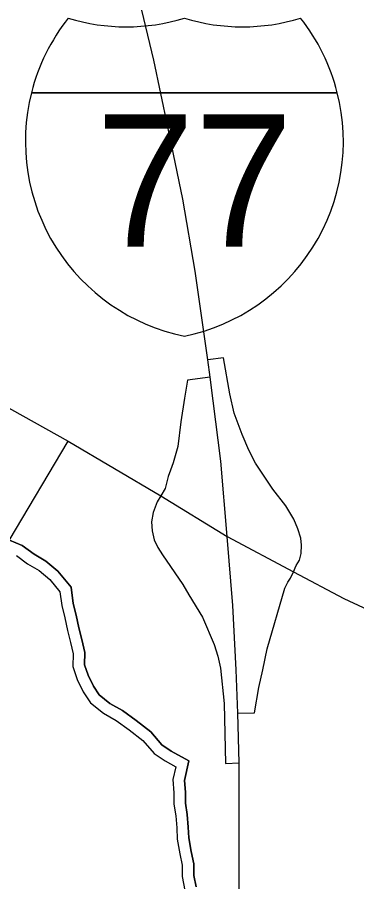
# Model space of a CAD drawing. Extents: x -22 to 431, y -18 to 160.
# Drawn here: x 324.836 to 325.139, y 157.96 to 158.732 of the extents above; entities that cross this region are included whole.
import ezdxf

# ---------------------------------------------------------------- set-up
doc = ezdxf.new("R2010")
doc.units = 0
for name, color, linetype in [('GM_X_Adjacent_County_Text', 7, 'Continuous'), ('GM_X_County_ROW', 7, 'Continuous'), ('GM_X_Rail_Line', 7, 'Continuous'), ('GM_X_Rail_Line_Text', 7, 'Continuous'), ('GM_X_State_Route', 7, 'Continuous'), ('GM_X_Township_Subdivision_Text', 7, 'Continuous')]:
    doc.layers.add(name, color=color, linetype=linetype)

msp = doc.modelspace()

# ---------------------------------------------------------------- linework, layer by layer
at = {"layer": 'GM_X_Adjacent_County_Text'}
msp.add_lwpolyline([(324.69747, 157.87675), (324.70167, 157.89767), (324.73908, 158.01889), (324.77772, 158.16424), (324.79174, 158.19928), (324.80193, 158.21776), (324.8287, 158.26427), (324.88157, 158.35305)], dxfattribs=at)
at = {"layer": 'GM_X_County_ROW'}
for points in [[(324.82039, 158.38724), (324.88157, 158.35305), (324.96417, 158.30417), (325.02364, 158.26803), (325.0828, 158.23647), (325.12773, 158.21271)], [(325.12773, 158.21271), (325.12778, 158.21268), (325.20144, 158.17839), (325.20858, 158.17501), (325.21036, 158.17406)]]:
    msp.add_lwpolyline(points, dxfattribs=at)
at = {"layer": 'GM_X_Rail_Line'}
for points in [[(325.02364, 158.26803), (325.0178, 158.33535), (325.01112, 158.38925), (325.00826, 158.41046), (325.0062, 158.42568), (324.9949, 158.50511), (324.98387, 158.5695), (324.97057, 158.63387), (324.95809, 158.69369), (324.9437, 158.75349), (324.92735, 158.81896), (324.90899, 158.8939), (324.89137, 158.97037), (324.87575, 159.03776), (324.85499, 159.12217), (324.83663, 159.19674), (324.82454, 159.24702)], [(324.85447, 156.83874), (324.86934, 156.90769), (324.8861, 156.99326), (324.90248, 157.0792), (324.91826, 157.153), (324.93179, 157.22411), (324.94679, 157.29865), (324.96254, 157.37434), (324.9786, 157.45535), (324.99178, 157.52456), (325.00311, 157.58919), (325.01234, 157.66209), (325.01843, 157.72508), (325.02554, 157.78705), (325.02859, 157.84598), (325.03309, 157.89537), (325.03425, 157.95534), (325.03434, 158.06577), (325.03299, 158.11001), (325.0315, 158.14883), (325.02852, 158.20647), (325.02364, 158.26803)]]:
    msp.add_lwpolyline(points, dxfattribs=at)
at = {"layer": 'GM_X_Rail_Line_Text'}
for p, q in [((324.8487, 158.66449), (325.12196, 158.66449)), ((325.12196, 158.66449), (324.8487, 158.66449)), ((325.12196, 158.66449), (324.8487, 158.66449))]:
    msp.add_line(p, q, dxfattribs=at)
for centre, start, end in [((325.02084, 158.62096), 141.66896, 165.80665), ((324.93344, 158.90089), 253.00908, 286.99093), ((325.03722, 158.90089), 253.00908, 286.99093), ((324.94982, 158.62096), 14.19335, 38.33104), ((325.02084, 158.62096), 165.80665, 258.46304), ((324.94982, 158.62096), 281.53696, 14.19335)]:
    msp.add_arc(centre, 0.17756, start, end, dxfattribs=at)
at = {"layer": 'GM_X_State_Route'}
for points in [[(325.0828, 158.23647), (325.08533, 158.24204), (325.08819, 158.24674), (325.08973, 158.2529), (325.08992, 158.26026), (325.08921, 158.26661), (325.08679, 158.27476), (325.08306, 158.28348), (325.07593, 158.2955), (325.06446, 158.31039), (325.05726, 158.3209), (325.04885, 158.33352), (325.04284, 158.34523), (325.03684, 158.35905), (325.02993, 158.37828), (325.02597, 158.39533), (325.02016, 158.42759), (325.0062, 158.42568)], [(325.00826, 158.41046), (324.9882, 158.40772), (324.98549, 158.3915), (324.98219, 158.37047), (324.97949, 158.34854), (324.97528, 158.33382), (324.97288, 158.32721), (324.97078, 158.3215), (324.9681, 158.31076), (324.96417, 158.30417)], [(324.96417, 158.30417), (324.96101, 158.29888), (324.95732, 158.2893), (324.95608, 158.28119), (324.95645, 158.27291), (324.95838, 158.26507), (324.96151, 158.25829), (324.9659, 158.25162), (324.98381, 158.22496), (324.98937, 158.21582), (325.00153, 158.19596), (325.01196, 158.17148), (325.01516, 158.16104), (325.01757, 158.15021), (325.02078, 158.1189), (325.02198, 158.06513), (325.03434, 158.06577)], [(325.03299, 158.11001), (325.04786, 158.11058), (325.05187, 158.13305), (325.05528, 158.1489), (325.05929, 158.16756), (325.07503, 158.22197), (325.07775, 158.22719), (325.08025, 158.23088), (325.0828, 158.23647)]]:
    msp.add_lwpolyline(points, dxfattribs=at)
at = {"layer": 'GM_X_Township_Subdivision_Text'}
for points in [[(324.82894, 158.26471), (324.84048, 158.26006), (324.85097, 158.25214), (324.86142, 158.24607), (324.87239, 158.23701), (324.88406, 158.22267), (324.88599, 158.20824), (324.88864, 158.19765), (324.891, 158.18635), (324.89371, 158.17587), (324.8964, 158.16426), (324.89613, 158.15338), (324.89922, 158.14407), (324.90399, 158.13438), (324.90927, 158.12645), (324.91877, 158.11867), (324.92991, 158.11249), (324.94232, 158.10345), (324.95547, 158.09336), (324.9652, 158.08195), (324.97353, 158.07629), (324.98943, 158.06758), (324.98551, 158.05007), (324.98628, 158.03953), (324.98637, 158.0297), (324.98792, 158.01947), (324.98881, 158.00833), (324.98926, 157.99864), (324.9915, 157.98653), (324.99365, 157.97543), (324.99374, 157.96518), (324.9957, 157.95489)], [(324.9957, 157.95489), (324.99374, 157.96518), (324.99365, 157.97543), (324.9915, 157.98653), (324.98926, 157.99864), (324.98881, 158.00833), (324.98792, 158.01947), (324.98637, 158.0297), (324.98628, 158.03953), (324.98551, 158.05007), (324.98943, 158.06758), (324.97353, 158.07629), (324.9652, 158.08195), (324.95547, 158.09336), (324.94232, 158.10345), (324.92991, 158.11249), (324.91877, 158.11867), (324.90927, 158.12645), (324.90399, 158.13438), (324.89922, 158.14407), (324.89613, 158.15338), (324.8964, 158.16426), (324.89371, 158.17587), (324.891, 158.18635), (324.88864, 158.19765), (324.88599, 158.20824), (324.88406, 158.22267), (324.87239, 158.23701), (324.86142, 158.24607), (324.85097, 158.25214), (324.84048, 158.26006), (324.82894, 158.26471)], [(324.83532, 158.25096), (324.84522, 158.24348), (324.85548, 158.23753), (324.865, 158.22967), (324.87417, 158.2184), (324.87579, 158.20629), (324.87853, 158.19533), (324.8809, 158.18399), (324.88364, 158.1734), (324.88599, 158.1632), (324.88572, 158.15183), (324.8896, 158.14012), (324.89499, 158.12919), (324.9015, 158.11941), (324.91292, 158.11006), (324.92432, 158.10373), (324.93611, 158.09514), (324.94829, 158.0858), (324.95822, 158.07415), (324.96811, 158.06744), (324.9776, 158.06223), (324.97506, 158.05084), (324.97592, 158.0391), (324.976, 158.02887), (324.97761, 158.01828), (324.97846, 158.00768), (324.97893, 157.99746), (324.98131, 157.9846), (324.98329, 157.97439), (324.98338, 157.96416), (324.98575, 157.95168)]]:
    msp.add_lwpolyline(points, dxfattribs=at)

# ---------------------------------------------------------------- texts
at = {"layer": 'GM_X_Rail_Line_Text'}
msp.add_text('77', height=0.118371, dxfattribs=at).set_placement((324.90628, 158.52689))

doc.saveas('drawing.dxf')
